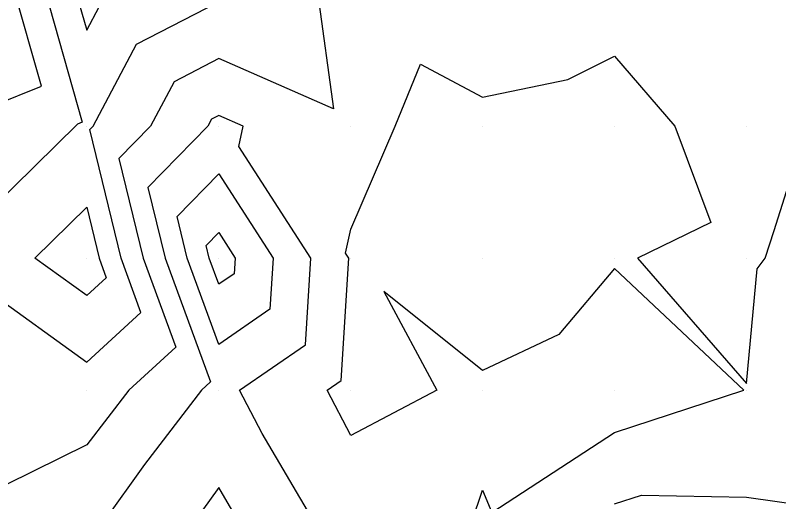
# Model space of a CAD drawing. Extents: x 2188792 to 2191981, y 386090 to 389710.
# Drawn here: x 2191034.8 to 2191092.6, y 388691.8 to 388728.7 of the extents above; entities that cross this region are included whole.
import ezdxf

# ---------------------------------------------------------------- set-up
doc = ezdxf.new("R2010")
doc.units = 0
for name, color, linetype in [('DTM Contours Major', 7, 'Continuous'), ('DTM Contours Minor', 7, 'Continuous'), ('Exist DTM QL2 LIDAR Elevation Point', 7, 'Continuous')]:
    doc.layers.add(name, color=color, linetype=linetype)

msp = doc.modelspace()

# ---------------------------------------------------------------- linework, layer by layer
at = {"layer": 'DTM Contours Major'}
for points in [[(2191037.027, 388730.607), (2191039.864, 388720.572), (2191039.514, 388720.43), (2191029.806, 388710.899)], [(2191032.629, 388707.843), (2191040.206, 388702.386), (2191044.318, 388706.155), (2191042.812, 388710.267), (2191040.449, 388720.025), (2191040.687, 388720.268), (2191043.986, 388726.49), (2191050.207, 388729.714)], [(2191080.21, 388691.63), (2191082.246, 388692.302), (2191090.211, 388692.134), (2191099.68, 388690.797)]]:
    msp.add_lwpolyline(points, dxfattribs=at)
at = {"layer": 'DTM Contours Minor'}
for points in [[(2191033.253, 388721.9), (2191036.769, 388723.318), (2191034.637, 388730.861), (2191037.869, 388733.249), (2191040.301, 388736.677), (2191046.649, 388742.028), (2191048.765, 388745.577), (2191053.12, 388751.047), (2191055.652, 388755.962), (2191060.07, 388764.542), (2191060.418, 388764.92), (2191060.435, 388764.936), (2191067.743, 388771.223), (2191067.821, 388771.303), (2191075.045, 388777.528), (2191075.183, 388777.67), (2191082.324, 388783.832), (2191082.521, 388784.036), (2191082.759, 388784.252), (2191089.875, 388790.406), (2191090.195, 388790.697), (2191096.51, 388796.045)], [(2191094.538, 388734.596), (2191090.211, 388737.835), (2191087.506, 388737.565), (2191084.159, 388740.27), (2191086.002, 388746.062), (2191080.21, 388742.279), (2191074.652, 388744.713), (2191070.209, 388741.989), (2191068.643, 388741.836), (2191063.429, 388740.27), (2191060.208, 388736.683), (2191058.443, 388732.034), (2191057.711, 388730.269), (2191058.895, 388721.581), (2191050.207, 388725.4), (2191046.827, 388723.648), (2191045.035, 388720.268), (2191042.649, 388717.825), (2191044.479, 388710.267), (2191046.949, 388703.524), (2191043.394, 388700.266), (2191040.206, 388696.11), (2191032.044, 388692.103), (2191030.205, 388691.529)], [(2191045.911, 388735.974), (2191040.22, 388731.177), (2191039.875, 388730.691), (2191039.418, 388730.353), (2191040.206, 388727.563), (2191041.144, 388729.331), (2191042.953, 388730.269), (2191045.911, 388735.974)], [(2191069.393, 388690.265), (2191070.209, 388692.686), (2191070.917, 388690.973), (2191080.21, 388697.038), (2191090.006, 388700.266), (2191080.21, 388709.48), (2191075.994, 388704.483), (2191070.209, 388701.748), (2191062.728, 388707.747), (2191066.742, 388700.266), (2191060.208, 388696.826), (2191058.426, 388700.266), (2191059.483, 388700.991), (2191060.07, 388710.267), (2191059.82, 388710.655), (2191060.208, 388712.464), (2191063.581, 388720.268), (2191065.494, 388724.983), (2191070.209, 388722.474), (2191076.664, 388723.814), (2191080.21, 388725.579), (2191084.78, 388720.268), (2191087.503, 388712.975), (2191081.954, 388710.267), (2191090.211, 388700.758), (2191091.018, 388709.46), (2191091.607, 388710.267), (2191092.299, 388712.355), (2191094.791, 388720.268)], [(2191057.43, 388690.265), (2191053.49, 388696.983), (2191051.79, 388700.266), (2191056.784, 388703.691), (2191057.2, 388710.267), (2191051.739, 388718.737), (2191052.067, 388720.268), (2191050.207, 388721.086), (2191049.669, 388720.806), (2191049.383, 388720.268), (2191044.849, 388715.626), (2191046.146, 388710.267), (2191049.58, 388700.894), (2191048.895, 388700.266), (2191044.575, 388694.634), (2191041.479, 388690.265)], [(2191047.813, 388710.267), (2191047.048, 388713.426), (2191050.207, 388716.66), (2191054.329, 388710.267), (2191054.084, 388706.39), (2191050.207, 388703.732), (2191047.813, 388710.267)], [(2191036.265, 388710.267), (2191040.206, 388714.143), (2191041.145, 388710.267), (2191041.687, 388708.786), (2191040.206, 388707.428), (2191036.265, 388710.267)], [(2191049.48, 388710.267), (2191049.248, 388711.226), (2191050.207, 388712.208), (2191051.459, 388710.267), (2191051.384, 388709.09), (2191050.207, 388708.283), (2191049.48, 388710.267)], [(2191050.902, 388689.57), (2191051.736, 388690.265), (2191050.207, 388692.872), (2191048.36, 388690.265), (2191050.207, 388687.845), (2191050.902, 388689.57)]]:
    msp.add_lwpolyline(points, dxfattribs=at)
at = {"layer": 'Exist DTM QL2 LIDAR Elevation Point'}
for p, q in [((2191040.206, 388720.268), (2191040.206, 388720.268)), ((2191050.207, 388720.268), (2191050.207, 388720.268)), ((2191060.208, 388720.268), (2191060.208, 388720.268)), ((2191070.209, 388720.268), (2191070.209, 388720.268)), ((2191080.21, 388720.268), (2191080.21, 388720.268)), ((2191090.211, 388720.268), (2191090.211, 388720.268)), ((2191040.206, 388710.267), (2191040.206, 388710.267)), ((2191050.207, 388710.267), (2191050.207, 388710.267)), ((2191060.208, 388710.267), (2191060.208, 388710.267)), ((2191070.209, 388710.267), (2191070.209, 388710.267)), ((2191080.21, 388710.267), (2191080.21, 388710.267)), ((2191090.211, 388710.267), (2191090.211, 388710.267)), ((2191040.206, 388700.266), (2191040.206, 388700.266)), ((2191050.207, 388700.266), (2191050.207, 388700.266)), ((2191060.208, 388700.266), (2191060.208, 388700.266)), ((2191070.209, 388700.266), (2191070.209, 388700.266)), ((2191080.21, 388700.266), (2191080.21, 388700.266)), ((2191090.211, 388700.266), (2191090.211, 388700.266))]:
    msp.add_line(p, q, dxfattribs=at)

doc.saveas('drawing.dxf')
